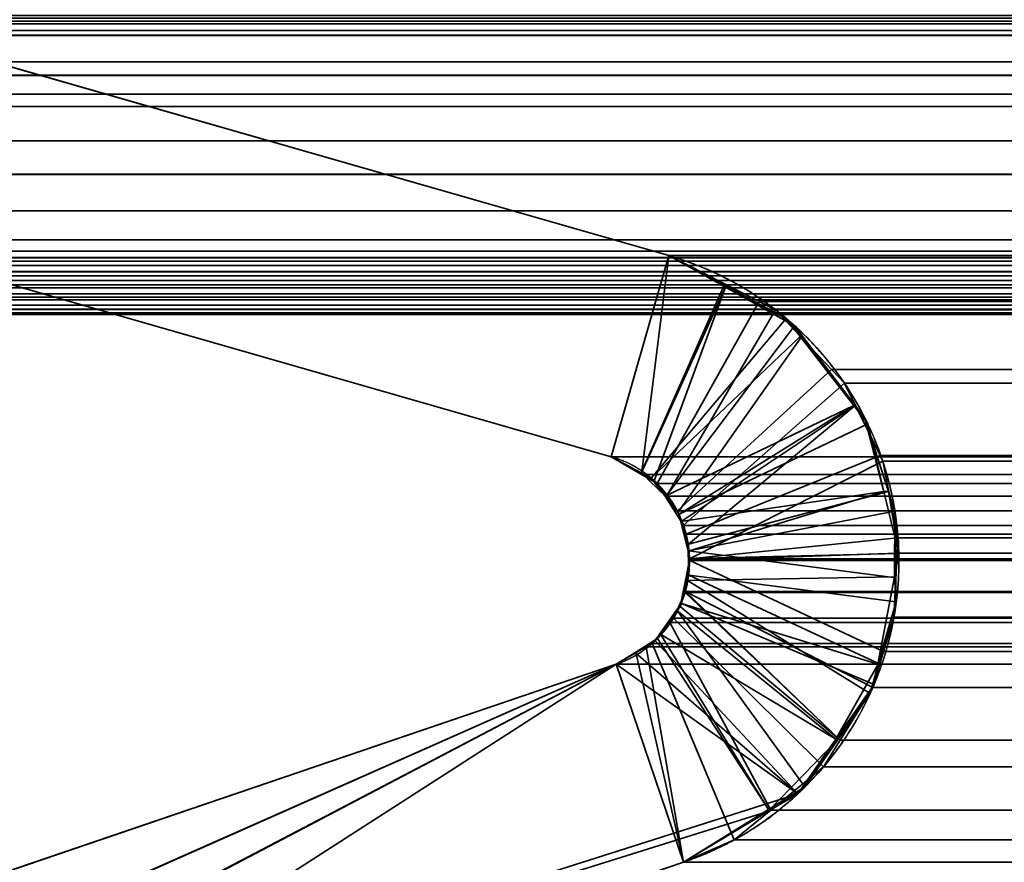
# Model space of a CAD drawing. Header units: millimetres. Extents: x -490 to 6690, y -115 to 132.
# Tile 903 of 1031: x 5491 to 5493.74, y 0.79 to 3.14. Entities that reach past the tile are written whole.
import ezdxf

# ---------------------------------------------------------------- set-up
doc = ezdxf.new("R2010")
doc.units = ezdxf.units.MM
doc.layers.add('151', color=7, linetype='Continuous', true_color=0xffffff)

# ---------------------------------------------------------------- blocks, each defined once
blk = doc.blocks.new('UG_SURFACE_342')
at = {"layer": '151', "color": 14, "linetype": 'Continuous', "lineweight": 35}
for points in [[(6517.3001, -10, 2024.3001), (6517.3001, 19, 2024.3001), (5482.6999, 19, 2024.3001), (5482.6999, -10, 2024.3001)], [(6513.2499, 16.25, 2020.2501), (6513.2499, -22, 2020.2501), (5486.7501, -22, 2020.2501), (5486.7501, 16.25, 2020.2501)]]:
    blk.add_3dface(points, dxfattribs=at)
blk = doc.blocks.new('UG_SURFACE_343')
at = {"layer": '151', "color": 7, "linetype": 'Continuous', "lineweight": 35}
for points in [[(5486.7501, 16, 2020.2501), (5486.7501, -22, 2020.2501), (6513.2499, -22, 2020.2501), (6513.2499, 16, 2020.2501)], [(6513, 16, 2020), (6513, -22, 2020), (5487, -22, 2020), (5487, 16, 2020)]]:
    blk.add_3dface(points, dxfattribs=at)
blk = doc.blocks.new('UG_SURFACE_350')
at = {"layer": '151', "color": 46, "linetype": 'Continuous', "lineweight": 35}
for points in [[(5492.6481, 1.9237, -8), (5488.4176, 3.1368, -8), (5488.7533, 3.6468, -8), (5492.8088, 2.4839, -8)], [(5492.8088, 2.4839, 2014.1912), (5488.7533, 3.6468, 2018.2469), (5488.4176, 3.1368, 2018.5823), (5492.6481, 1.9237, 2014.3518)], [(5492.8088, 2.4839, -8), (5488.7533, 3.6468, -8), (5488.7533, 3.6468, 2018.2469), (5492.8088, 2.4839, 2014.1912)], [(5488.4176, 3.1368, -8), (5492.6481, 1.9237, -8), (5492.6481, 1.9237, 2014.3518), (5488.4176, 3.1368, 2018.5823)], [(5492.7316, 1.8791, -8), (5492.6481, 1.9237, -8), (5492.8088, 2.4839, -8), (5492.9638, 2.4012, -8)], [(5492.9667, 2.396, 2014.0333), (5492.8088, 2.4839, 2014.1912), (5492.6481, 1.9237, 2014.3518), (5492.732, 1.8769, 2014.2677)], [(5492.8088, 2.4839, -8), (5492.8088, 2.4839, 2014.1912), (5492.9667, 2.396, 2014.0333)], [(5492.9667, 2.396, 2014.0333), (5492.9638, 2.4012, -8), (5492.8088, 2.4839, -8)], [(5492.9638, 2.4012, -8), (5493.1364, 2.3089, -8), (5492.7602, 1.8639, -8), (5492.7316, 1.8791, -8)], [(5492.732, 1.8769, 2014.2677), (5492.7683, 1.8569, 2014.2319), (5492.9667, 2.396, 2014.0333)], [(5493.1598, 2.2886, 2013.8404), (5492.9667, 2.396, 2014.0333), (5492.7683, 1.8569, 2014.2319), (5492.8012, 1.8132, 2014.1985)], [(5492.9638, 2.4012, -8), (5492.9667, 2.396, 2014.0333), (5493.1598, 2.2886, 2013.8404)], [(5493.1598, 2.2886, 2013.8404), (5493.1364, 2.3089, -8), (5492.9638, 2.4012, -8)], [(5492.7602, 1.8639, -8), (5493.1364, 2.3089, -8), (5493.1755, 2.2581, -8)], [(5493.1598, 2.2886, 2013.8404), (5493.1755, 2.2581, -8), (5493.1364, 2.3089, -8)], [(5492.8012, 1.8132, 2014.1985), (5492.835, 1.7689, 2014.1649), (5493.1812, 2.26, 2013.8187), (5493.1598, 2.2886, 2013.8404)], [(5493.1598, 2.2886, 2013.8404), (5493.1812, 2.26, 2013.8187), (5493.1755, 2.2581, -8)], [(5493.1755, 2.2581, -8), (5493.3243, 2.066, -8), (5492.7988, 1.8136, -8), (5492.7602, 1.8639, -8)], [(5493.3286, 2.0663, 2013.6712), (5493.1812, 2.26, 2013.8187), (5492.835, 1.7689, 2014.1649), (5492.8436, 1.7428, 2014.1563)], [(5493.1755, 2.2581, -8), (5493.1812, 2.26, 2013.8187), (5493.3286, 2.0663, 2013.6712)], [(5493.3286, 2.0663, 2013.6712), (5493.3243, 2.066, -8), (5493.1755, 2.2581, -8)], [(5493.3243, 2.066, -8), (5492.8379, 1.7634, -8), (5492.7988, 1.8136, -8)], [(5493.3243, 2.066, -8), (5493.3634, 2.0151, -8), (5492.8379, 1.7634, -8)], [(5492.8436, 1.7428, 2014.1563), (5492.8637, 1.6803, 2014.1363), (5493.3286, 2.0663, 2013.6712)], [(5492.8637, 1.6803, 2014.1363), (5493.4216, 1.827, 2013.5784), (5493.3558, 2.0312, 2013.6445), (5493.3286, 2.0663, 2013.6712)], [(5493.3243, 2.066, -8), (5493.3286, 2.0663, 2013.6712), (5493.3558, 2.0312, 2013.6445)], [(5493.3558, 2.0312, 2013.6445), (5493.3634, 2.0151, -8), (5493.3243, 2.066, -8)], [(5493.3558, 2.0312, 2013.6445), (5493.4087, 1.8264, -8), (5493.3634, 2.0151, -8)], [(5493.3558, 2.0312, 2013.6445), (5493.4216, 1.827, 2013.5784), (5493.4087, 1.8264, -8)], [(5492.8427, 1.7436, -8), (5492.8379, 1.7634, -8), (5493.3634, 2.0151, -8), (5493.4087, 1.8264, -8)], [(5492.6481, 1.9237, -8), (5492.7316, 1.8791, -8), (5492.732, 1.8769, 2014.2677)], [(5492.732, 1.8769, 2014.2677), (5492.6481, 1.9237, 2014.3518), (5492.6481, 1.9237, -8)], [(5492.7316, 1.8791, -8), (5492.7602, 1.8639, -8), (5492.8012, 1.8132, 2014.1985)], [(5492.8012, 1.8132, 2014.1985), (5492.7683, 1.8569, 2014.2319), (5492.7316, 1.8791, -8)], [(5492.7683, 1.8569, 2014.2319), (5492.732, 1.8769, 2014.2677), (5492.7316, 1.8791, -8)], [(5492.7602, 1.8639, -8), (5492.7988, 1.8136, -8), (5492.8012, 1.8132, 2014.1985)], [(5492.7988, 1.8136, -8), (5492.8379, 1.7634, -8), (5492.8436, 1.7428, 2014.1563)], [(5492.8436, 1.7428, 2014.1563), (5492.835, 1.7689, 2014.1649), (5492.7988, 1.8136, -8)], [(5492.835, 1.7689, 2014.1649), (5492.8012, 1.8132, 2014.1985), (5492.7988, 1.8136, -8)], [(5492.8627, 1.6606, -8), (5492.8427, 1.7436, -8), (5493.4087, 1.8264, -8)], [(5493.4087, 1.8264, -8), (5493.4502, 1.654, -8), (5492.8675, 1.6398, -8), (5492.8627, 1.6606, -8)], [(5493.4392, 1.7724, 2013.5608), (5493.4216, 1.827, 2013.5784), (5492.8637, 1.6803, 2014.1363), (5492.8641, 1.6614, 2014.1358)], [(5493.4502, 1.654, -8), (5493.4087, 1.8264, -8), (5493.4216, 1.827, 2013.5784)], [(5493.4502, 1.654, -8), (5493.4216, 1.827, 2013.5784), (5493.4392, 1.7724, 2013.5608)], [(5492.8379, 1.7634, -8), (5492.8427, 1.7436, -8), (5492.8436, 1.7428, 2014.1563)], [(5492.8641, 1.6614, 2014.1358), (5493.4421, 1.5862, 2013.5579), (5493.4392, 1.7724, 2013.5608)], [(5493.4392, 1.7724, 2013.5608), (5493.4378, 1.5886, -8), (5493.4502, 1.654, -8)], [(5493.4392, 1.7724, 2013.5608), (5493.4421, 1.5862, 2013.5579), (5493.4378, 1.5886, -8)], [(5492.8427, 1.7436, -8), (5492.8627, 1.6606, -8), (5492.8641, 1.6614, 2014.1358)], [(5492.8641, 1.6614, 2014.1358), (5492.8637, 1.6803, 2014.1363), (5492.8427, 1.7436, -8)], [(5492.8637, 1.6803, 2014.1363), (5492.8436, 1.7428, 2014.1563), (5492.8427, 1.7436, -8)], [(5492.856, 1.5787, -8), (5492.8675, 1.6398, -8), (5493.4502, 1.654, -8), (5493.4378, 1.5886, -8)], [(5492.8651, 1.5937, 2014.1349), (5492.8641, 1.6614, 2014.1358), (5492.8627, 1.6606, -8)], [(5492.8651, 1.5937, 2014.1349), (5492.8627, 1.6606, -8), (5492.8675, 1.6398, -8)], [(5492.8641, 1.6614, 2014.1358), (5492.8651, 1.5937, 2014.1349), (5493.443, 1.519, 2013.557), (5493.4421, 1.5862, 2013.5579)], [(5492.8675, 1.6398, -8), (5492.856, 1.5787, -8), (5492.8608, 1.5785, 2014.1392)], [(5492.8675, 1.6398, -8), (5492.8608, 1.5785, 2014.1392), (5492.8651, 1.5937, 2014.1349)], [(5492.8651, 1.5937, 2014.1349), (5492.8608, 1.5785, 2014.1392), (5493.3701, 1.2638, 2013.6299), (5493.3939, 1.348, 2013.6058)], [(5493.3939, 1.348, 2013.6058), (5493.443, 1.519, 2013.557), (5492.8651, 1.5937, 2014.1349)], [(5492.8403, 1.5064, 2014.1599), (5492.856, 1.5787, -8), (5492.8441, 1.515, -8)], [(5492.8403, 1.5064, 2014.1599), (5492.8608, 1.5785, 2014.1392), (5492.856, 1.5787, -8)], [(5492.8608, 1.5785, 2014.1392), (5492.8403, 1.5064, 2014.1599), (5493.2823, 1.1379, 2013.7179), (5493.3701, 1.2638, 2013.6299)], [(5493.4378, 1.5886, -8), (5493.3915, 1.3454, -8), (5492.8441, 1.515, -8), (5492.856, 1.5787, -8)], [(5493.443, 1.519, 2013.557), (5493.3915, 1.3454, -8), (5493.4378, 1.5886, -8)], [(5493.4378, 1.5886, -8), (5493.4421, 1.5862, 2013.5579), (5493.443, 1.519, 2013.557)], [(5492.8441, 1.515, -8), (5492.8303, 1.4958, -8), (5492.8327, 1.4954, 2014.1675), (5492.8403, 1.5064, 2014.1599)], [(5492.8303, 1.4958, -8), (5492.8441, 1.515, -8), (5493.381, 1.2891, -8), (5493.2747, 1.1369, -8)], [(5493.3915, 1.3454, -8), (5493.381, 1.2891, -8), (5492.8441, 1.515, -8)], [(5493.443, 1.519, 2013.557), (5493.3939, 1.348, 2013.6058), (5493.3915, 1.3454, -8)], [(5492.8327, 1.4954, 2014.1675), (5492.8303, 1.4958, -8), (5492.7845, 1.4301, -8), (5492.7864, 1.4297, 2014.2133)], [(5493.2747, 1.1369, -8), (5492.7845, 1.4301, -8), (5492.8303, 1.4958, -8)], [(5492.8327, 1.4954, 2014.1675), (5492.7864, 1.4297, 2014.2133), (5493.0873, 0.9411, 2013.9127), (5493.1884, 1.0038, 2013.8116)], [(5493.1884, 1.0038, 2013.8116), (5493.2823, 1.1379, 2013.7179), (5492.8403, 1.5064, 2014.1599), (5492.8327, 1.4954, 2014.1675)], [(5492.7778, 1.4174, 2014.2219), (5492.7845, 1.4301, -8), (5492.7711, 1.4109, -8)], [(5493.2747, 1.1369, -8), (5493.1684, 0.9846, -8), (5492.7711, 1.4109, -8), (5492.7845, 1.4301, -8)], [(5492.7778, 1.4174, 2014.2219), (5492.7864, 1.4297, 2014.2133), (5492.7845, 1.4301, -8)], [(5492.7864, 1.4297, 2014.2133), (5492.7778, 1.4174, 2014.2219), (5493.0873, 0.9411, 2013.9127)], [(5492.7158, 1.3777, -8), (5492.7168, 1.3795, 2014.2832), (5492.7778, 1.4174, 2014.2219)], [(5492.7778, 1.4174, 2014.2219), (5492.7711, 1.4109, -8), (5492.7158, 1.3777, -8)], [(5492.7158, 1.3777, -8), (5492.7711, 1.4109, -8), (5493.1684, 0.9846, -8)], [(5492.8498, 0.794, 2014.1501), (5493.0873, 0.9411, 2013.9127), (5492.7778, 1.4174, 2014.2219), (5492.7168, 1.3795, 2014.2832)], [(5492.6624, 1.3457, -8), (5492.6624, 1.3457, 2014.3378), (5492.7168, 1.3795, 2014.2832)], [(5492.7168, 1.3795, 2014.2832), (5492.7158, 1.3777, -8), (5492.6624, 1.3457, -8)], [(5492.7168, 1.3795, 2014.2832), (5492.6624, 1.3457, 2014.3378), (5492.8498, 0.794, 2014.1501)], [(5493.1684, 0.9846, -8), (5492.6624, 1.3457, -8), (5492.7158, 1.3777, -8)], [(5492.6624, 1.3457, -8), (5487.3829, -0.45, -8), (5487.3829, -0.45, 2019.6168), (5492.6624, 1.3457, 2014.3378)], [(5487.3829, -0.45, -8), (5492.6624, 1.3457, -8), (5488.4305, -0.5259, -8)], [(5492.6624, 1.3457, 2014.3378), (5487.3829, -0.45, 2019.6168), (5488.5035, -0.4967, 2018.4968), (5489.5749, -0.273, 2017.4251)], [(5488.4825, -0.5051, -8), (5488.4305, -0.5259, -8), (5492.6624, 1.3457, -8)], [(5492.6624, 1.3457, -8), (5488.5035, -0.4967, -8), (5488.4825, -0.5051, -8)], [(5492.6624, 1.3457, -8), (5493.1684, 0.9846, -8), (5488.5035, -0.4967, -8)], [(5489.5749, -0.273, 2017.4251), (5490.6249, 0.0371, 2016.3753), (5492.6624, 1.3457, 2014.3378)], [(5490.6249, 0.0371, 2016.3753), (5492.8498, 0.794, 2014.1501), (5492.6624, 1.3457, 2014.3378)], [(5493.2747, 1.1369, -8), (5493.381, 1.2891, -8), (5493.3939, 1.348, 2013.6058)], [(5493.3939, 1.348, 2013.6058), (5493.3701, 1.2638, 2013.6299), (5493.2747, 1.1369, -8)], [(5493.381, 1.2891, -8), (5493.3915, 1.3454, -8), (5493.3939, 1.348, 2013.6058)], [(5493.3701, 1.2638, 2013.6299), (5493.2823, 1.1379, 2013.7179), (5493.2747, 1.1369, -8)], [(5493.0854, 0.935, -8), (5493.1684, 0.9846, -8), (5493.2823, 1.1379, 2013.7179)], [(5493.2823, 1.1379, 2013.7179), (5493.1884, 1.0038, 2013.8116), (5493.0854, 0.935, -8)], [(5493.1684, 0.9846, -8), (5493.2747, 1.1369, -8), (5493.2823, 1.1379, 2013.7179)], [(5493.1884, 1.0038, 2013.8116), (5493.0873, 0.9411, 2013.9127), (5493.0854, 0.935, -8)], [(5488.5035, -0.4967, -8), (5493.1684, 0.9846, -8), (5493.0854, 0.935, -8)], [(5493.0854, 0.935, -8), (5492.8498, 0.794, -8), (5490.6249, 0.0371, -8), (5488.5035, -0.4967, -8)], [(5492.8498, 0.794, -8), (5493.0854, 0.935, -8), (5493.0873, 0.9411, 2013.9127)], [(5493.0873, 0.9411, 2013.9127), (5492.8498, 0.794, 2014.1501), (5492.8498, 0.794, -8)], [(5490.6249, 0.0371, -8), (5492.8498, 0.794, -8), (5492.8498, 0.794, 2014.1501), (5490.6249, 0.0371, 2016.3753)]]:
    blk.add_3dface(points, dxfattribs=at)
blk = doc.blocks.new('UG_SURFACE_351')
at = {"layer": '151', "color": 46, "linetype": 'Continuous', "lineweight": 35}
for points in [[(5488.7533, 3.6468, 2018.2469), (5492.8088, 2.4839, 2014.1912), (5492.6481, 1.9237, 2014.3518), (5488.4176, 3.1368, 2018.5823)], [(5492.8088, 2.4839, 2014.1912), (5488.7533, 3.6468, 2018.2469), (6511.2467, 3.6468, 2018.2469), (6507.1912, 2.4839, 2014.1912)], [(5487.0429, 3.1743, 2019.9571), (6512.9762, 3.1102, 2019.9761), (6512.9247, 3.2492, 2019.9246)], [(5487.0429, 3.1743, 2019.9571), (5487.0234, 3.1107, 2019.9764), (6512.9762, 3.1102, 2019.9761)], [(5487.9961, 3.1289, 2019.0036), (6512.0039, 3.1289, 2019.0036), (6512.2266, 3.0237, 2019.2263), (5487.7734, 3.0237, 2019.2263)], [(6512.0039, 3.1289, 2019.0036), (5487.9961, 3.1289, 2019.0036), (5488.0466, 3.1528, 2018.9531)], [(6511.9534, 3.1528, 2018.9531), (6512.0039, 3.1289, 2019.0036), (5488.0466, 3.1528, 2018.9531)], [(5488.4176, 3.1368, 2018.5823), (6511.5824, 3.1368, 2018.5823), (6511.7707, 3.1449, 2018.7709), (5488.2293, 3.1449, 2018.7709)], [(5488.4176, 3.1368, 2018.5823), (5492.6481, 1.9237, 2014.3518), (6507.3519, 1.9237, 2014.3518), (6511.5824, 3.1368, 2018.5823)], [(6512.9762, 3.1102, 2019.9761), (5487.0234, 3.1107, 2019.9764), (5487.0195, 3.0974, 2019.9804)], [(5487.0195, 3.0974, 2019.9804), (6512.98, 3.0997, 2019.98), (6512.9762, 3.1102, 2019.9761)], [(5487.0195, 3.0974, 2019.9804), (5487, 2.933, 2020), (6513, 2.933, 2020)], [(5487.0195, 3.0974, 2019.9804), (6513, 2.933, 2020), (6512.98, 3.0997, 2019.98)], [(5487.6938, 2.986, 2019.3059), (5487.7734, 3.0237, 2019.2263), (6512.2266, 3.0237, 2019.2263), (6512.3062, 2.986, 2019.3059)], [(6512.3835, 2.8989, 2019.3834), (5487.6165, 2.8989, 2019.3834), (5487.6938, 2.986, 2019.3059)], [(6512.3062, 2.986, 2019.3059), (6512.3835, 2.8989, 2019.3834), (5487.6938, 2.986, 2019.3059)], [(5487, 2.933, 2020), (5487, 2.5278, 2020), (6513, 2.5278, 2020), (6513, 2.933, 2020)], [(5487.5317, 2.8036, 2019.4681), (5487.6165, 2.8989, 2019.3834), (6512.3835, 2.8989, 2019.3834), (6512.4683, 2.8036, 2019.4681)], [(6512.4683, 2.8036, 2019.4681), (5487.4883, 2.71, 2019.5117), (5487.5317, 2.8036, 2019.4681)], [(6512.4683, 2.8036, 2019.4681), (6512.5117, 2.71, 2019.5117), (5487.4883, 2.71, 2019.5117)], [(5487.4411, 2.6087, 2019.5589), (5487.4883, 2.71, 2019.5117), (6512.5117, 2.71, 2019.5117), (6512.5589, 2.6087, 2019.5589)], [(6512.5589, 2.6087, 2019.5589), (5487.4148, 2.4958, 2019.5851), (5487.4411, 2.6087, 2019.5589)], [(6512.5589, 2.6087, 2019.5589), (6512.5852, 2.4958, 2019.5851), (5487.4148, 2.4958, 2019.5851)], [(6513, 2.5278, 2020), (5487, 2.5278, 2020), (5487.0062, 2.478, 2019.994)], [(6512.9938, 2.478, 2019.994), (6513, 2.5278, 2020), (5487.0062, 2.478, 2019.994)], [(5487.0062, 2.478, 2019.994), (5487.0095, 2.4684, 2019.9902), (6512.9905, 2.4684, 2019.9902), (6512.9938, 2.478, 2019.994)], [(6512.5852, 2.4958, 2019.5851), (6512.5971, 2.4566, 2019.5971), (5487.4029, 2.4566, 2019.5971), (5487.4148, 2.4958, 2019.5851)], [(5492.733, 1.8742, 2014.267), (5492.6481, 1.9237, 2014.3518), (5492.8088, 2.4839, 2014.1912)], [(5492.8088, 2.4839, 2014.1912), (5493.0606, 2.3564, 2013.9396), (5492.7769, 1.8487, 2014.2231), (5492.733, 1.8742, 2014.267)], [(5493.0606, 2.3564, 2013.9396), (5492.8088, 2.4839, 2014.1912), (6507.1912, 2.4839, 2014.1912)], [(6507.1912, 2.4839, 2014.1912), (6506.9427, 2.3391, 2013.943), (5493.0606, 2.3564, 2013.9396)], [(6512.9743, 2.4272, 2019.9742), (5487.0095, 2.4684, 2019.9902), (5487.0257, 2.4272, 2019.9742)], [(6512.9743, 2.4272, 2019.9742), (6512.9905, 2.4684, 2019.9902), (5487.0095, 2.4684, 2019.9902)], [(5487.3977, 2.439, 2019.6023), (6512.5971, 2.4566, 2019.5971), (6512.6023, 2.439, 2019.6023)], [(5487.3977, 2.439, 2019.6023), (5487.4029, 2.4566, 2019.5971), (6512.5971, 2.4566, 2019.5971)], [(5487.0257, 2.4272, 2019.9742), (5487.0358, 2.4142, 2019.9642), (6512.9642, 2.4142, 2019.9642), (6512.9743, 2.4272, 2019.9742)], [(6512.6023, 2.439, 2019.6023), (5487.3738, 2.402, 2019.6261), (5487.3977, 2.439, 2019.6023)], [(6512.6023, 2.439, 2019.6023), (6512.6262, 2.402, 2019.6261), (5487.3738, 2.402, 2019.6261)], [(6512.9642, 2.4142, 2019.9642), (5487.0358, 2.4142, 2019.9642), (5487.0644, 2.3771, 2019.9356)], [(6512.9356, 2.3771, 2019.9356), (6512.9642, 2.4142, 2019.9642), (5487.0644, 2.3771, 2019.9356)], [(6512.6314, 2.3936, 2019.6314), (5487.329, 2.3609, 2019.6712), (5487.3686, 2.3936, 2019.6314)], [(6512.6314, 2.3936, 2019.6314), (6512.671, 2.3609, 2019.6712), (5487.329, 2.3609, 2019.6712)], [(5487.3686, 2.3936, 2019.6314), (6512.6262, 2.402, 2019.6261), (6512.6314, 2.3936, 2019.6314)], [(5487.3686, 2.3936, 2019.6314), (5487.3738, 2.402, 2019.6261), (6512.6262, 2.402, 2019.6261)], [(5487.0644, 2.3771, 2019.9356), (5487.0787, 2.3679, 2019.9215), (6512.9213, 2.3679, 2019.9215), (6512.9356, 2.3771, 2019.9356)], [(6512.8698, 2.3343, 2019.8696), (5487.0787, 2.3679, 2019.9215), (5487.1302, 2.3343, 2019.8696)], [(6512.8698, 2.3343, 2019.8696), (6512.9213, 2.3679, 2019.9215), (5487.0787, 2.3679, 2019.9215)], [(5487.3104, 2.3454, 2019.6898), (6512.671, 2.3609, 2019.6712), (6512.6896, 2.3454, 2019.6898)], [(5487.3104, 2.3454, 2019.6898), (5487.329, 2.3609, 2019.6712), (6512.671, 2.3609, 2019.6712)], [(5487.1302, 2.3343, 2019.8696), (5487.1325, 2.334, 2019.8674), (6512.8675, 2.334, 2019.8674), (6512.8698, 2.3343, 2019.8696)], [(5487.1917, 2.3244, 2019.8085), (6512.8083, 2.3244, 2019.8085), (6512.8675, 2.334, 2019.8674), (5487.1325, 2.334, 2019.8674)], [(5487.2217, 2.3195, 2019.7783), (6512.7254, 2.335, 2019.7253), (6512.7783, 2.3195, 2019.7783)], [(5487.2217, 2.3195, 2019.7783), (5487.2746, 2.335, 2019.7253), (6512.7254, 2.335, 2019.7253)], [(6512.6896, 2.3454, 2019.6898), (5487.2746, 2.335, 2019.7253), (5487.3104, 2.3454, 2019.6898)], [(6512.6896, 2.3454, 2019.6898), (6512.7254, 2.335, 2019.7253), (5487.2746, 2.335, 2019.7253)], [(5492.8026, 1.8139, 2014.1973), (5492.7769, 1.8487, 2014.2231), (5493.0606, 2.3564, 2013.9396), (5493.1068, 2.333, 2013.8934)], [(5493.1068, 2.333, 2013.8934), (5493.2628, 2.1662, 2013.737), (5492.8331, 1.7731, 2014.1671), (5492.8026, 1.8139, 2014.1973)], [(5493.1068, 2.333, 2013.8934), (5493.0606, 2.3564, 2013.9396), (6506.9427, 2.3391, 2013.943)], [(5493.1068, 2.333, 2013.8934), (6506.9427, 2.3391, 2013.943), (6506.815, 2.2645, 2013.8149)], [(6506.815, 2.2645, 2013.8149), (5493.2628, 2.1662, 2013.737), (5493.1068, 2.333, 2013.8934)], [(5487.2084, 2.3216, 2019.7914), (6512.7916, 2.3216, 2019.7914), (6512.8083, 2.3244, 2019.8085), (5487.1917, 2.3244, 2019.8085)], [(6512.7783, 2.3195, 2019.7783), (5487.2084, 2.3216, 2019.7914), (5487.2217, 2.3195, 2019.7783)], [(6512.7783, 2.3195, 2019.7783), (6512.7916, 2.3216, 2019.7914), (5487.2084, 2.3216, 2019.7914)], [(6506.815, 2.2645, 2013.8149), (6506.7391, 2.1628, 2013.7393), (5493.2628, 2.1662, 2013.737)], [(5492.8489, 1.7323, 2014.1513), (5492.8331, 1.7731, 2014.1671), (5493.2628, 2.1662, 2013.737), (5493.2985, 2.1282, 2013.7014)], [(5493.2985, 2.1282, 2013.7014), (5493.2628, 2.1662, 2013.737), (6506.7391, 2.1628, 2013.7393)], [(5493.2985, 2.1282, 2013.7014), (6506.7391, 2.1628, 2013.7393), (6506.6509, 2.0436, 2013.6509)], [(5493.2985, 2.1282, 2013.7014), (5493.3977, 1.9266, 2013.6023), (5492.8579, 1.7081, 2014.142), (5492.8489, 1.7323, 2014.1513)], [(6506.6509, 2.0436, 2013.6509), (5493.3977, 1.9266, 2013.6023), (5493.2985, 2.1282, 2013.7014)], [(6506.6509, 2.0436, 2013.6509), (6506.6047, 1.9242, 2013.6049), (5493.3977, 1.9266, 2013.6023)], [(6507.3204, 1.9128, 2014.3206), (5492.6481, 1.9237, 2014.3518), (5492.733, 1.8742, 2014.267)], [(6507.3204, 1.9128, 2014.3206), (6507.3519, 1.9237, 2014.3518), (5492.6481, 1.9237, 2014.3518)], [(5492.867, 1.6396, 2014.133), (5492.8579, 1.7081, 2014.142), (5493.3977, 1.9266, 2013.6023), (5493.4053, 1.9111, 2013.5946)], [(5493.4053, 1.9111, 2013.5946), (5493.3977, 1.9266, 2013.6023), (6506.6047, 1.9242, 2013.6049)], [(6506.6047, 1.9242, 2013.6049), (5493.4478, 1.6979, 2013.5522), (5493.4053, 1.9111, 2013.5946)], [(5493.4478, 1.6979, 2013.5522), (6506.6047, 1.9242, 2013.6049), (6506.5775, 1.8537, 2013.5777)], [(5492.733, 1.8742, 2014.267), (6507.2665, 1.8772, 2014.2665), (6507.3204, 1.9128, 2014.3206)], [(5493.4053, 1.9111, 2013.5946), (5493.4478, 1.6979, 2013.5522), (5492.867, 1.6396, 2014.133)], [(6507.2231, 1.8487, 2014.2231), (6507.2665, 1.8772, 2014.2665), (5492.733, 1.8742, 2014.267)], [(6507.2231, 1.8487, 2014.2231), (5492.733, 1.8742, 2014.267), (5492.7769, 1.8487, 2014.2231)], [(5492.7769, 1.8487, 2014.2231), (6507.1974, 1.8139, 2014.1973), (6507.2231, 1.8487, 2014.2231)], [(5492.7769, 1.8487, 2014.2231), (5492.8026, 1.8139, 2014.1973), (6507.1974, 1.8139, 2014.1973)], [(6506.5775, 1.8537, 2013.5777), (5493.4459, 1.6546, 2013.5543), (5493.4478, 1.6979, 2013.5522)], [(6506.5775, 1.8537, 2013.5777), (6506.5517, 1.6534, 2013.5517), (5493.4459, 1.6546, 2013.5543)], [(6507.1669, 1.7731, 2014.1671), (5492.8026, 1.8139, 2014.1973), (5492.8331, 1.7731, 2014.1671)], [(6507.1669, 1.7731, 2014.1671), (6507.1974, 1.8139, 2014.1973), (5492.8026, 1.8139, 2014.1973)], [(5492.8331, 1.7731, 2014.1671), (6507.1511, 1.7323, 2014.1513), (6507.1669, 1.7731, 2014.1671)], [(5492.8331, 1.7731, 2014.1671), (5492.8489, 1.7323, 2014.1513), (6507.1511, 1.7323, 2014.1513)], [(6507.1421, 1.7081, 2014.142), (5492.8489, 1.7323, 2014.1513), (5492.8579, 1.7081, 2014.142)], [(6507.1421, 1.7081, 2014.142), (6507.1511, 1.7323, 2014.1513), (5492.8489, 1.7323, 2014.1513)], [(5492.8579, 1.7081, 2014.142), (6507.133, 1.6396, 2014.133), (6507.1421, 1.7081, 2014.142)], [(5492.8579, 1.7081, 2014.142), (5492.867, 1.6396, 2014.133), (6507.133, 1.6396, 2014.133)], [(5493.4478, 1.6979, 2013.5522), (5493.4459, 1.6546, 2013.5543), (5492.8675, 1.6346, 2014.1325), (5492.867, 1.6396, 2014.133)], [(5492.8675, 1.6346, 2014.1325), (5493.4459, 1.6546, 2013.5543), (5493.4363, 1.4764, 2013.5634), (5493.4077, 1.3812, 2013.5922)], [(5493.4363, 1.4764, 2013.5634), (5493.4459, 1.6546, 2013.5543), (6506.5517, 1.6534, 2013.5517)], [(5493.4363, 1.4764, 2013.5634), (6506.5517, 1.6534, 2013.5517), (6506.5498, 1.6387, 2013.5496)], [(6507.1454, 1.5455, 2014.1456), (5492.8675, 1.6346, 2014.1325), (5492.8555, 1.5481, 2014.1444)], [(5493.4077, 1.3812, 2013.5922), (5493.3777, 1.2812, 2013.6223), (5492.8555, 1.5481, 2014.1444), (5492.8675, 1.6346, 2014.1325)], [(6507.1445, 1.5481, 2014.1444), (5492.867, 1.6396, 2014.133), (5492.8675, 1.6346, 2014.1325)], [(6507.1445, 1.5481, 2014.1444), (6507.1325, 1.6346, 2014.1325), (5492.867, 1.6396, 2014.133)], [(6507.1325, 1.6346, 2014.1325), (6507.133, 1.6396, 2014.133), (5492.867, 1.6396, 2014.133)], [(5492.8675, 1.6346, 2014.1325), (6507.1454, 1.5455, 2014.1456), (6507.1445, 1.5481, 2014.1444)], [(5493.4077, 1.3812, 2013.5922), (6506.5498, 1.6387, 2013.5496), (6506.5846, 1.3858, 2013.5846)], [(6506.5498, 1.6387, 2013.5496), (5493.4077, 1.3812, 2013.5922), (5493.4363, 1.4764, 2013.5634)], [(6507.1774, 1.4739, 2014.1773), (5492.8546, 1.5455, 2014.1456), (5492.8226, 1.4739, 2014.1773)], [(5493.2866, 1.1342, 2013.7136), (5493.2399, 1.0594, 2013.7601), (5492.8226, 1.4739, 2014.1773), (5492.8546, 1.5455, 2014.1456)], [(5492.8555, 1.5481, 2014.1444), (5492.8546, 1.5455, 2014.1456), (6507.1454, 1.5455, 2014.1456)], [(5492.8546, 1.5455, 2014.1456), (5492.8555, 1.5481, 2014.1444), (5493.2866, 1.1342, 2013.7136)], [(6507.1774, 1.4739, 2014.1773), (6507.1454, 1.5455, 2014.1456), (5492.8546, 1.5455, 2014.1456)], [(5492.8555, 1.5481, 2014.1444), (5493.3777, 1.2812, 2013.6223), (5493.2866, 1.1342, 2013.7136)], [(6507.2374, 1.4031, 2014.2374), (5492.8122, 1.4615, 2014.1878), (5492.7626, 1.4031, 2014.2374)], [(5493.093, 0.9395, 2013.907), (5492.9914, 0.8563, 2014.0088), (5492.7626, 1.4031, 2014.2374), (5492.8122, 1.4615, 2014.1878)], [(5492.8226, 1.4739, 2014.1773), (5492.8122, 1.4615, 2014.1878), (6507.1878, 1.4615, 2014.1878)], [(5492.8122, 1.4615, 2014.1878), (5492.8226, 1.4739, 2014.1773), (5493.2399, 1.0594, 2013.7601), (5493.093, 0.9395, 2013.907)], [(6507.2374, 1.4031, 2014.2374), (6507.1878, 1.4615, 2014.1878), (5492.8122, 1.4615, 2014.1878)], [(5492.8226, 1.4739, 2014.1773), (6507.1878, 1.4615, 2014.1878), (6507.1774, 1.4739, 2014.1773)], [(5492.7626, 1.4031, 2014.2374), (5492.7464, 1.3937, 2014.2539), (6507.2536, 1.3937, 2014.2539)], [(5492.7464, 1.3937, 2014.2539), (5492.7626, 1.4031, 2014.2374), (5492.9914, 0.8563, 2014.0088), (5492.8498, 0.794, 2014.1501)], [(5492.7626, 1.4031, 2014.2374), (6507.2536, 1.3937, 2014.2539), (6507.2374, 1.4031, 2014.2374)], [(5492.6624, 1.3457, 2014.3378), (6507.3376, 1.3457, 2014.3378), (6507.2536, 1.3937, 2014.2539), (5492.7464, 1.3937, 2014.2539)], [(5492.8498, 0.794, 2014.1501), (5492.6624, 1.3457, 2014.3378), (5492.7464, 1.3937, 2014.2539)], [(5493.3777, 1.2812, 2013.6223), (5493.4077, 1.3812, 2013.5922), (6506.588, 1.3781, 2013.5882)], [(5493.3777, 1.2812, 2013.6223), (6506.588, 1.3781, 2013.5882), (6506.6805, 1.1689, 2013.6807)], [(6506.5846, 1.3858, 2013.5846), (6506.588, 1.3781, 2013.5882), (5493.4077, 1.3812, 2013.5922)], [(5492.6624, 1.3457, 2014.3378), (5487.3829, -0.45, 2019.6168), (6512.6171, -0.45, 2019.6168), (6507.3376, 1.3457, 2014.3378)], [(5489.5597, -0.2768, 2017.4406), (5488.5035, -0.4967, 2018.4968), (5487.3829, -0.45, 2019.6168), (5492.6624, 1.3457, 2014.3378)], [(5492.6624, 1.3457, 2014.3378), (5490.6249, 0.0371, 2016.3753), (5489.5597, -0.2768, 2017.4406)], [(5492.6624, 1.3457, 2014.3378), (5492.8498, 0.794, 2014.1501), (5490.6249, 0.0371, 2016.3753)], [(6506.6805, 1.1689, 2013.6807), (5493.2866, 1.1342, 2013.7136), (5493.3777, 1.2812, 2013.6223)], [(6506.6805, 1.1689, 2013.6807), (6506.7115, 1.1326, 2013.7115), (5493.2866, 1.1342, 2013.7136)], [(5493.2399, 1.0594, 2013.7601), (5493.2866, 1.1342, 2013.7136), (6506.7115, 1.1326, 2013.7115)], [(5493.2399, 1.0594, 2013.7601), (6506.7115, 1.1326, 2013.7115), (6506.8564, 0.962, 2013.8566)], [(6506.8564, 0.962, 2013.8566), (5493.093, 0.9395, 2013.907), (5493.2399, 1.0594, 2013.7601)], [(6506.8564, 0.962, 2013.8566), (6506.9046, 0.9344, 2013.9048), (5493.093, 0.9395, 2013.907)], [(5492.9914, 0.8563, 2014.0088), (5493.093, 0.9395, 2013.907), (6506.9046, 0.9344, 2013.9048)], [(5492.9914, 0.8563, 2014.0088), (6506.9046, 0.9344, 2013.9048), (6507.1502, 0.794, 2014.1501)], [(6507.1502, 0.794, 2014.1501), (5492.8498, 0.794, 2014.1501), (5492.9914, 0.8563, 2014.0088)], [(5490.6249, 0.0371, 2016.3753), (5492.8498, 0.794, 2014.1501), (6507.1502, 0.794, 2014.1501), (6509.3751, 0.0371, 2016.3753)]]:
    blk.add_3dface(points, dxfattribs=at)
blk = doc.blocks.new('UG_SURFACE_369')
at = {"layer": '151', "color": 254, "linetype": 'Continuous', "lineweight": 35}
for points in [[(6523.2501, 111.75, 2030.2501), (5476.7499, 111.75, 2030.2501), (5476.7499, -10, 2030.2501), (6523.2501, -10, 2030.2501)], [(6517.4999, 21, 2024.4999), (6517.4999, -8, 2024.4999), (5482.5001, -8, 2024.4999), (5482.5001, 21, 2024.4999)]]:
    blk.add_3dface(points, dxfattribs=at)
blk = doc.blocks.new('UG_SURFACE_390')
at = {"layer": '151', "color": 252, "linetype": 'Continuous', "lineweight": 35}
for points in [[(6690.0001, -6.2, 2201.9999), (6690.0001, 113.2, 2201.9999), (5309.9999, 113.2, 2201.9999), (5309.9999, -6.2, 2201.9999)], [(5460, -6.2, 2052), (5460, 113.2, 2052), (6540, 113.2, 2052), (6540, -6.2, 2052)]]:
    blk.add_3dface(points, dxfattribs=at)

msp = doc.modelspace()

# ---------------------------------------------------------------- linework, layer by layer
at = {"layer": '151', "color": 253, "linetype": 'Continuous', "lineweight": -3}
for p, q in [((5492.8088, 2.4839, -8), (5488.7531, 3.6468, -8)), ((5488.7531, 3.6468, 2018.2469), (5492.8088, 2.4839, 2014.1912)), ((5488.7531, 3.6468, 2018.2469), (5492.8088, 2.4839, 2014.1912)), ((5488.4177, 3.1368, -8), (5492.6482, 1.9237, -8)), ((6511.5823, 3.1368, 2018.5823), (5488.4177, 3.1368, 2018.5823)), ((5488.4177, 3.1368, 2018.5823), (5492.6482, 1.9237, 2014.3518)), ((5488.4177, 3.1368, 2018.5823), (5492.6482, 1.9237, 2014.3518)), ((6513, 2.933, 2020), (5487, 2.933, 2020)), ((6513, 2.5278, 2020), (5487, 2.5278, 2020)), ((6512.5851, 2.4958, 2019.5851), (5487.4149, 2.4958, 2019.5851)), ((5492.8088, 2.4839, 2014.1912), (6507.1912, 2.4839, 2014.1912)), ((5492.8088, 2.4839, -8), (5492.8088, 2.4839, 2014.1912)), ((5492.6482, 1.9237, 2014.3518), (5492.6482, 1.9237, -8)), ((6507.3518, 1.9237, 2014.3518), (5492.6482, 1.9237, 2014.3518)), ((5492.6622, 1.3457, 2014.3378), (5487.3831, -0.45, 2019.6169)), ((5492.6622, 1.3457, -8), (5487.3831, -0.45, -8)), ((5492.6622, 1.3457, 2014.3378), (5487.3831, -0.45, 2019.6169)), ((5492.6622, 1.3457, 2014.3378), (5492.6622, 1.3457, -8)), ((6507.3378, 1.3457, 2014.3378), (5492.6622, 1.3457, 2014.3378)), ((5490.6248, 0.0371, -8), (5492.8499, 0.794, -8)), ((5492.8499, 0.794, 2014.1501), (6507.1501, 0.794, 2014.1501)), ((5492.8499, 0.794, -8), (5492.8499, 0.794, 2014.1501))]:
    msp.add_line(p, q, dxfattribs=at)
at = {"layer": '151', "color": 253, "linetype": 'Continuous', "lineweight": -3, "extrusion": (0, 0, -1)}
msp.add_arc((-5492.5647, 1.6325, 8), 0.8857, 105.9998, 251.2143, dxfattribs=at)
at = {"layer": '151', "color": 253, "linetype": 'Continuous', "lineweight": -3}
msp.add_arc((5492.5647, 1.6325, -8), 0.3029, 288.7857, 74.0002, dxfattribs=at)
for points in [[(5492.8499, 0.794, 2014.1501), (5493.0981, 0.8784, 2013.9019), (5493.3579, 1.0789, 2013.6421), (5493.4565, 1.3919, 2013.5435), (5493.4437, 1.9161, 2013.5563), (5493.33, 2.224, 2013.67), (5493.0608, 2.4116, 2013.9392), (5492.8088, 2.4839, 2014.1912)], [(5492.6622, 1.3457, 2014.3378), (5492.7471, 1.3746, 2014.2529), (5492.836, 1.4431, 2014.164), (5492.8697, 1.5502, 2014.1303), (5492.8653, 1.7295, 2014.1347), (5492.8264, 1.8348, 2014.1736), (5492.7344, 1.899, 2014.2656), (5492.6482, 1.9237, 2014.3518)]]:
    msp.add_rational_spline(points, [1, 1, 0.974881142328, 1, 1, 0.974881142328, 1, 1], degree=4, knots=[0, 0, 0, 0, 0, 0.5, 0.5, 0.5, 1, 1, 1, 1, 1], dxfattribs=at)
for points, knots in [([(5492.8088, 2.4839, 2014.1912), (5492.9121, 2.4542, 2014.0879), (5493.0141, 2.4046, 2013.9859), (5493.177, 2.2786, 2013.823), (5493.2433, 2.2102, 2013.7567), (5493.3417, 2.0645, 2013.6583), (5493.3789, 1.9909, 2013.6211), (5493.4275, 1.8443, 2013.5725), (5493.4425, 1.7714, 2013.5575), (5493.4534, 1.6243, 2013.5466), (5493.4493, 1.5482, 2013.5507), (5493.4242, 1.4079, 2013.5758), (5493.4038, 1.3415, 2013.5962), (5493.3414, 1.1972, 2013.6586), (5493.2934, 1.1224, 2013.7066), (5493.1664, 0.9728, 2013.8336), (5493.0805, 0.9053, 2013.9195), (5492.9452, 0.831, 2014.0548), (5492.8979, 0.8103, 2014.1021), (5492.8499, 0.794, 2014.1501)], [0, 0, 0, 0, 0.171293, 0.171293, 0.301236, 0.301236, 0.402173, 0.402173, 0.486647, 0.486647, 0.571424, 0.571424, 0.652166, 0.652166, 0.76492, 0.76492, 0.920544, 0.920544, 1, 1, 1, 1]), ([(5492.6622, 1.3457, 2014.3378), (5492.6973, 1.3576, 2014.3027), (5492.7318, 1.3765, 2014.2682), (5492.7849, 1.4224, 2014.2151), (5492.8057, 1.446, 2014.1943), (5492.8363, 1.4959, 2014.1637), (5492.8478, 1.5211, 2014.1522), (5492.8635, 1.5753, 2014.1365), (5492.8678, 1.6052, 2014.1322), (5492.8674, 1.6595, 2014.1326), (5492.864, 1.6847, 2014.136), (5492.852, 1.7313, 2014.148), (5492.8434, 1.7533, 2014.1566), (5492.8176, 1.8024, 2014.1824), (5492.7981, 1.8278, 2014.2019), (5492.7475, 1.8775, 2014.2525), (5492.7139, 1.8987, 2014.2861), (5492.6692, 1.9171, 2014.3308), (5492.6587, 1.9207, 2014.3413), (5492.6482, 1.9237, 2014.3518)], [0, 0, 0, 0, 0.171474, 0.171474, 0.295041, 0.295041, 0.392686, 0.392686, 0.491493, 0.491493, 0.574788, 0.574788, 0.656966, 0.656966, 0.779321, 0.779321, 0.949476, 0.949476, 1, 1, 1, 1])]:
    msp.add_open_spline(points, degree=3, knots=knots, dxfattribs=at)

# ---------------------------------------------------------------- block references
for name in ['UG_SURFACE_390', 'UG_SURFACE_369', 'UG_SURFACE_342', 'UG_SURFACE_343', 'UG_SURFACE_350', 'UG_SURFACE_351']:
    msp.add_blockref(name, (0, 0), dxfattribs=at)

doc.saveas('drawing.dxf')
